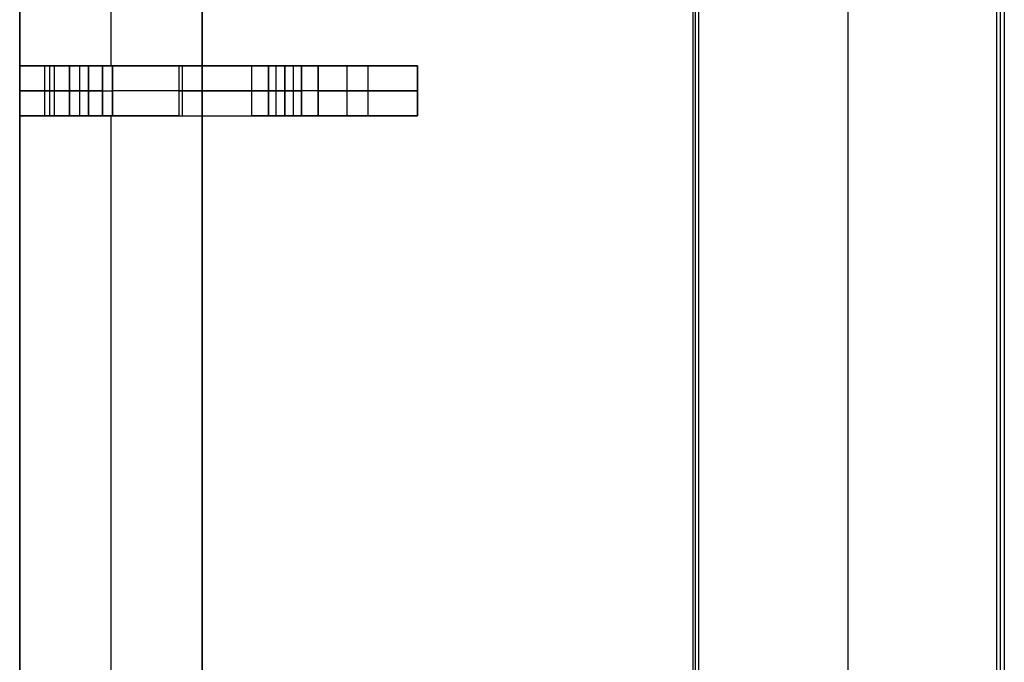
# Model space of a CAD drawing. Extents: x -64 to 57, y 4 to 161.
# Tile 263 of 342: x 12.72 to 15.69, y 133.37 to 135.31. Entities that reach past the tile are written whole.
import ezdxf

# ---------------------------------------------------------------- set-up
doc = ezdxf.new("R2010")
doc.units = 0
doc.layers.add('DEFAULT', color=7, linetype='CONTINUOUS')

msp = doc.modelspace()

# ---------------------------------------------------------------- linework, layer by layer
at = {"layer": 'DEFAULT', "color": 254}
for p, q in [((14.751, 154.8163, 38.7161), (14.751, 125.9942, 38.7161)), ((14.7595, 125.9857, 39.0411), (14.7595, 154.8078, 39.0411)), ((14.768, 154.7993, 39.3661), (14.768, 125.9772, 39.3661)), ((15.218, 154.7993, 39.3661), (15.218, 125.9816, 39.3661)), ((15.668, 126.4942, 39.3661), (15.668, 154.7993, 39.3661)), ((15.6791, 126.4942, 39.7911), (15.6791, 154.7882, 39.7911)), ((15.6903, 154.777, 40.2161), (15.6903, 126.4942, 40.2161)), ((13.271, 128.8919, 41.6166), (13.271, 150.7919, 41.6166)), ((13.271, 128.8919, 41.6166), (13.271, 150.7919, 41.6166)), ((13.271, 129.9569, 41.1166), (13.271, 149.7269, 41.1166)), ((13.271, 149.7269, 41.1166), (13.271, 129.9569, 41.1166)), ((12.721, 149.5169, 37.6366), (12.721, 130.1669, 37.6366)), ((12.721, 149.5169, 39.3766), (12.721, 130.1669, 39.3766)), ((12.721, 130.1669, 37.6366), (12.721, 149.5169, 37.6366)), ((12.721, 135.1669, 41.1166), (12.721, 135.5169, 41.1166)), ((12.721, 135.5169, 41.1166), (12.721, 135.1669, 41.1166)), ((12.996, 135.5169, 41.1166), (12.996, 135.1669, 41.1166)), ((12.721, 135.1669, 40.7397), (12.721, 135.0169, 40.7397)), ((12.721, 135.1669, 38.0166), (12.721, 135.0169, 38.0166)), ((12.9284, 135.1669, 38.0166), (12.721, 135.1669, 38.0166)), ((12.721, 135.0169, 38.5166), (12.721, 135.1669, 38.5166)), ((12.721, 135.1669, 38.5166), (12.871, 135.1669, 38.5166)), ((12.721, 135.0169, 39.3866), (12.721, 135.1669, 39.3866)), ((12.721, 135.1669, 39.3866), (12.901, 135.1669, 39.3866)), ((12.721, 135.1669, 38.5166), (12.721, 135.1669, 38.0166)), ((12.871, 135.1669, 38.5166), (12.721, 135.1669, 38.5166)), ((12.721, 135.1669, 39.3866), (12.901, 135.1669, 39.3866)), ((12.721, 135.1669, 40.0666), (12.721, 135.1669, 39.3866)), ((12.721, 135.1669, 41.1166), (12.721, 135.1669, 40.7397)), ((13.201, 135.1669, 41.1166), (12.721, 135.1669, 41.1166)), ((12.721, 135.1669, 38.0166), (12.9284, 135.1669, 38.0166)), ((12.721, 135.0169, 40.0666), (12.721, 135.1669, 40.0666)), ((12.721, 135.1669, 39.3866), (12.721, 135.1669, 40.0666)), ((12.721, 135.0169, 39.3866), (12.721, 135.1669, 39.3866)), ((12.721, 135.1669, 40.0666), (12.721, 135.0169, 40.0666)), ((12.721, 135.1669, 38.0166), (12.721, 135.1669, 38.5166)), ((12.721, 135.0169, 38.0166), (12.721, 135.1669, 38.0166)), ((12.721, 135.1669, 38.5166), (12.721, 135.0169, 38.5166)), ((12.721, 135.1669, 40.7397), (12.721, 135.1669, 41.1166)), ((12.721, 135.0169, 40.7397), (12.721, 135.1669, 40.7397)), ((12.721, 135.1669, 41.1166), (13.201, 135.1669, 41.1166)), ((12.796, 135.1669, 38.5166), (12.796, 135.0169, 38.5166)), ((12.811, 135.1669, 39.3866), (12.811, 135.0169, 39.3866)), ((12.8247, 135.1669, 38.0166), (12.8247, 135.0169, 38.0166)), ((12.871, 135.0169, 38.5166), (12.871, 135.1669, 38.5166)), ((12.871, 135.1669, 38.5166), (12.871, 135.0169, 38.5166)), ((12.901, 135.1669, 39.3866), (12.901, 135.0169, 39.3866)), ((12.901, 135.1669, 39.3866), (12.901, 135.0169, 39.3866)), ((12.9284, 135.1669, 38.0166), (12.9284, 135.0169, 38.0166)), ((12.9284, 135.0169, 38.0166), (12.9284, 135.1669, 38.0166)), ((12.9284, 135.1669, 38.0166), (13.0005, 135.1669, 37.9858)), ((12.971, 135.0169, 39.3166), (12.971, 135.1669, 39.3166)), ((12.971, 135.0169, 39.3166), (12.971, 135.1669, 39.3166)), ((12.971, 135.1669, 39.3166), (12.971, 135.1669, 38.6166)), ((12.971, 135.1669, 38.6166), (12.971, 135.0169, 38.6166)), ((12.971, 135.1669, 38.9666), (12.971, 135.0169, 38.9666)), ((12.971, 135.1669, 38.6166), (12.971, 135.0169, 38.6166)), ((12.971, 135.0169, 40.3166), (12.971, 135.1669, 40.3166)), ((12.971, 135.1669, 40.3366), (12.971, 135.0169, 40.3366)), ((12.971, 135.1669, 40.3166), (12.971, 135.1669, 40.3366)), ((12.971, 135.0169, 40.3266), (12.971, 135.1669, 40.3266)), ((12.971, 135.0169, 40.3366), (12.971, 135.1669, 40.3366)), ((12.971, 135.1669, 39.3166), (12.971, 135.1669, 38.6166)), ((12.971, 135.1669, 40.3366), (12.971, 135.1669, 40.3166)), ((12.971, 135.1669, 39.3166), (13.471, 135.1669, 39.3166)), ((12.971, 135.1669, 40.3166), (12.971, 135.0169, 40.3166)), ((13.0005, 135.0169, 37.9858), (13.0005, 135.1669, 37.9858)), ((13.0005, 135.1669, 37.9858), (13.0005, 135.0169, 37.9858)), ((13.4215, 135.1669, 37.5473), (13.0005, 135.1669, 37.9858)), ((13.0005, 135.1669, 37.9858), (13.4215, 135.1669, 37.5473)), ((13.201, 135.1669, 41.1166), (13.201, 135.0169, 41.1166)), ((13.201, 135.1669, 41.1166), (13.201, 135.0169, 41.1166)), ((13.211, 135.1669, 37.7666), (13.211, 135.0169, 37.7666)), ((13.321, 135.1669, 37.652), (13.321, 135.1669, 41.0057)), ((13.4215, 135.0169, 37.5473), (13.4215, 135.1669, 37.5473)), ((13.4215, 135.0169, 37.5473), (13.4215, 135.1669, 37.5473)), ((13.4215, 135.1669, 37.5473), (13.4936, 135.1669, 37.5166)), ((13.471, 135.0169, 39.2966), (13.471, 135.1669, 39.2966)), ((13.471, 135.1669, 39.2966), (13.471, 135.0169, 39.2966)), ((13.471, 135.1669, 39.3966), (13.471, 135.1669, 39.2966)), ((13.471, 135.0169, 39.3966), (13.471, 135.1669, 39.3966)), ((13.471, 135.1669, 39.3466), (13.471, 135.0169, 39.3466)), ((13.471, 135.1669, 39.3966), (13.471, 135.0169, 39.3966)), ((13.471, 135.0169, 39.8466), (13.471, 135.1669, 39.8466)), ((13.471, 135.1669, 39.8466), (13.471, 135.0169, 39.8466)), ((13.471, 135.1669, 39.9466), (13.471, 135.1669, 39.8466)), ((13.471, 135.0169, 39.9466), (13.471, 135.1669, 39.9466)), ((13.471, 135.1669, 39.8966), (13.471, 135.0169, 39.8966)), ((13.471, 135.1669, 39.9466), (13.471, 135.0169, 39.9466)), ((13.471, 135.1669, 39.8466), (13.471, 135.1669, 39.9466)), ((13.471, 135.1669, 39.2966), (13.471, 135.1669, 39.3966)), ((13.4936, 135.1669, 37.5166), (13.4936, 135.0169, 37.5166)), ((13.4936, 135.1669, 37.5166), (13.4936, 135.0169, 37.5166)), ((13.921, 135.1669, 37.5166), (13.4936, 135.1669, 37.5166)), ((13.4936, 135.1669, 37.5166), (13.921, 135.1669, 37.5166)), ((13.521, 135.0169, 39.2466), (13.521, 135.1669, 39.2466)), ((13.521, 135.1669, 39.2466), (13.571, 135.1669, 39.2466)), ((13.521, 135.1669, 39.2466), (13.521, 135.0169, 39.2466)), ((13.521, 135.0169, 39.4466), (13.521, 135.1669, 39.4466)), ((13.521, 135.1669, 39.4466), (13.521, 135.0169, 39.4466)), ((13.521, 135.1669, 39.7966), (13.521, 135.1669, 39.4466)), ((13.521, 135.0169, 39.7966), (13.521, 135.1669, 39.7966)), ((13.521, 135.1669, 39.6216), (13.521, 135.0169, 39.6216)), ((13.521, 135.1669, 39.7966), (13.521, 135.0169, 39.7966)), ((13.521, 135.0169, 39.9966), (13.521, 135.1669, 39.9966)), ((13.521, 135.1669, 39.9966), (13.521, 135.0169, 39.9966)), ((13.571, 135.1669, 39.9966), (13.521, 135.1669, 39.9966)), ((13.521, 135.0169, 40.3466), (13.521, 135.1669, 40.3466)), ((13.521, 135.1669, 40.3466), (13.521, 135.0169, 40.3466)), ((13.521, 135.1669, 40.4766), (13.521, 135.1669, 40.3466)), ((13.521, 135.0169, 40.4766), (13.521, 135.1669, 40.4766)), ((13.521, 135.1669, 40.4116), (13.521, 135.0169, 40.4116)), ((13.521, 135.1669, 40.3466), (13.521, 135.1669, 40.4766)), ((13.521, 135.1669, 39.9966), (13.571, 135.1669, 39.9966)), ((13.521, 135.1669, 39.4466), (13.521, 135.1669, 39.7966)), ((13.571, 135.1669, 39.2466), (13.521, 135.1669, 39.2466)), ((13.521, 135.0169, 40.4766), (13.521, 135.1669, 40.4766)), ((13.546, 135.1669, 39.2466), (13.546, 135.0169, 39.2466)), ((13.546, 135.1669, 39.9966), (13.546, 135.0169, 39.9966)), ((13.571, 135.0169, 37.8666), (13.571, 135.1669, 37.8666)), ((13.571, 135.1669, 37.8666), (13.571, 135.0169, 37.8666)), ((13.571, 135.1669, 39.2466), (13.571, 135.1669, 37.8666)), ((13.571, 135.0169, 39.2466), (13.571, 135.1669, 39.2466)), ((13.571, 135.1669, 38.5566), (13.571, 135.0169, 38.5566)), ((13.571, 135.1669, 39.2466), (13.571, 135.0169, 39.2466)), ((13.571, 135.0169, 39.9966), (13.571, 135.1669, 39.9966)), ((13.571, 135.0169, 40.2966), (13.571, 135.1669, 40.2966)), ((13.571, 135.1669, 39.9966), (13.571, 135.0169, 39.9966)), ((13.571, 135.1669, 40.2966), (13.571, 135.1669, 39.9966)), ((13.571, 135.1669, 40.1466), (13.571, 135.0169, 40.1466)), ((13.571, 135.1669, 40.2966), (13.571, 135.0169, 40.2966)), ((13.571, 135.1669, 39.9966), (13.571, 135.1669, 40.2966)), ((13.571, 135.1669, 37.8666), (13.571, 135.1669, 39.2466)), ((13.621, 135.0169, 37.8166), (13.621, 135.1669, 37.8166)), ((13.621, 135.1669, 37.8166), (13.921, 135.1669, 37.8166)), ((13.621, 135.1669, 37.8166), (13.621, 135.0169, 37.8166)), ((13.921, 135.1669, 37.8166), (13.621, 135.1669, 37.8166)), ((13.7073, 135.1669, 37.5166), (13.7073, 135.0169, 37.5166)), ((13.771, 135.1669, 37.8166), (13.771, 135.0169, 37.8166)), ((13.921, 135.0169, 37.5166), (13.921, 135.1669, 37.5166)), ((13.921, 135.0169, 37.8166), (13.921, 135.1669, 37.8166)), ((13.921, 135.1669, 37.5166), (13.921, 135.0169, 37.5166)), ((13.921, 135.1669, 37.8166), (13.921, 135.1669, 37.5166)), ((13.921, 135.1669, 37.6666), (13.921, 135.0169, 37.6666)), ((13.921, 135.1669, 37.8166), (13.921, 135.0169, 37.8166)), ((13.921, 135.1669, 37.5166), (13.921, 135.1669, 37.8166)), ((12.9284, 135.0919, 38.0166), (12.721, 135.0919, 38.0166)), ((12.721, 135.0919, 38.5166), (12.871, 135.0919, 38.5166)), ((12.721, 135.0919, 39.3866), (12.901, 135.0919, 39.3866)), ((12.971, 135.0919, 39.3166), (12.971, 135.0919, 38.6166)), ((12.971, 135.0919, 40.3166), (12.971, 135.0919, 40.3366)), ((13.4215, 135.0919, 37.5473), (13.0005, 135.0919, 37.9858)), ((13.471, 135.0919, 39.2966), (13.471, 135.0919, 39.3966)), ((13.471, 135.0919, 39.8466), (13.471, 135.0919, 39.9466)), ((13.921, 135.0919, 37.5166), (13.4936, 135.0919, 37.5166)), ((13.521, 135.0919, 39.2466), (13.571, 135.0919, 39.2466)), ((13.521, 135.0919, 39.7966), (13.521, 135.0919, 39.4466)), ((13.571, 135.0919, 39.9966), (13.521, 135.0919, 39.9966)), ((13.521, 135.0919, 40.4766), (13.521, 135.0919, 40.3466)), ((13.571, 135.0919, 39.2466), (13.571, 135.0919, 37.8666)), ((13.571, 135.0919, 39.9966), (13.571, 135.0919, 40.2966)), ((13.621, 135.0919, 37.8166), (13.921, 135.0919, 37.8166)), ((13.921, 135.0919, 37.5166), (13.921, 135.0919, 37.8166)), ((12.871, 135.0169, 38.5166), (12.721, 135.0169, 38.5166)), ((12.721, 135.0169, 38.5166), (12.721, 135.0169, 38.0166)), ((12.721, 135.0169, 38.0166), (12.9284, 135.0169, 38.0166)), ((13.201, 135.0169, 41.1166), (12.721, 135.0169, 41.1166)), ((12.721, 135.0169, 41.1166), (12.721, 135.0169, 40.7397)), ((12.721, 135.0169, 40.0666), (12.721, 135.0169, 39.3866)), ((12.721, 135.0169, 39.3866), (12.901, 135.0169, 39.3866)), ((12.721, 135.0169, 38.0166), (12.9284, 135.0169, 38.0166)), ((12.871, 135.0169, 38.5166), (12.721, 135.0169, 38.5166)), ((12.901, 135.0169, 39.3866), (12.721, 135.0169, 39.3866)), ((12.721, 135.0169, 40.0666), (12.721, 135.0169, 39.3866)), ((12.721, 135.0169, 38.5166), (12.721, 135.0169, 38.0166)), ((12.721, 135.0169, 41.1166), (12.721, 135.0169, 40.7397)), ((12.721, 132.6669, 41.1166), (12.721, 135.0169, 41.1166)), ((12.721, 135.0169, 41.1166), (12.721, 132.6669, 41.1166)), ((13.201, 135.0169, 41.1166), (12.721, 135.0169, 41.1166)), ((12.9284, 135.0169, 38.0166), (13.0005, 135.0169, 37.9858)), ((12.971, 135.0169, 38.6166), (12.971, 135.0169, 39.3166)), ((12.971, 135.0169, 40.3366), (12.971, 135.0169, 40.3166)), ((12.971, 135.0169, 40.3366), (12.971, 135.0169, 40.3166)), ((12.971, 135.0169, 39.3166), (12.971, 135.0169, 38.6166)), ((12.971, 135.0169, 39.3166), (13.471, 135.0169, 39.3166)), ((12.996, 135.0169, 41.1166), (12.996, 132.6669, 41.1166)), ((13.0005, 135.0169, 37.9858), (13.4215, 135.0169, 37.5473)), ((13.0005, 135.0169, 37.9858), (13.4215, 135.0169, 37.5473)), ((13.321, 135.0169, 37.652), (13.321, 135.0169, 41.0057)), ((13.4215, 135.0169, 37.5473), (13.4936, 135.0169, 37.5166)), ((13.471, 135.0169, 39.2966), (13.471, 135.0169, 39.3966)), ((13.471, 135.0169, 39.8466), (13.471, 135.0169, 39.9466)), ((13.471, 135.0169, 39.2966), (13.471, 135.0169, 39.3966)), ((13.471, 135.0169, 39.8466), (13.471, 135.0169, 39.9466)), ((13.4936, 135.0169, 37.5166), (13.921, 135.0169, 37.5166)), ((13.4936, 135.0169, 37.5166), (13.921, 135.0169, 37.5166)), ((13.571, 135.0169, 39.2466), (13.521, 135.0169, 39.2466)), ((13.521, 135.0169, 39.4466), (13.521, 135.0169, 39.7966)), ((13.521, 135.0169, 39.9966), (13.571, 135.0169, 39.9966)), ((13.571, 135.0169, 39.2466), (13.521, 135.0169, 39.2466)), ((13.521, 135.0169, 39.4466), (13.521, 135.0169, 39.7966)), ((13.521, 135.0169, 39.9966), (13.571, 135.0169, 39.9966)), ((13.521, 135.0169, 40.3466), (13.521, 135.0169, 40.4766)), ((13.521, 135.0169, 40.3466), (13.521, 135.0169, 40.4766)), ((13.571, 135.0169, 37.8666), (13.571, 135.0169, 39.2466)), ((13.571, 135.0169, 39.9966), (13.571, 135.0169, 40.2966)), ((13.571, 135.0169, 37.8666), (13.571, 135.0169, 39.2466)), ((13.571, 135.0169, 39.9966), (13.571, 135.0169, 40.2966)), ((13.921, 135.0169, 37.8166), (13.621, 135.0169, 37.8166)), ((13.921, 135.0169, 37.8166), (13.621, 135.0169, 37.8166)), ((13.921, 135.0169, 37.5166), (13.921, 135.0169, 37.8166)), ((13.921, 135.0169, 37.5166), (13.921, 135.0169, 37.8166))]:
    msp.add_line(p, q, dxfattribs=at)
at = {"layer": 'DEFAULT', "color": 254, "extrusion": (-1.19249e-08, 1, -9.86076e-32)}
for centre, radius, start, end in [((-12.521, 40.3366, 135.1669), 0.45, 116.3878, 180), ((-12.721, 40.3166, 135.1669), 0.25, 180, 270), ((-12.871, 38.6166, 135.1669), 0.1, 180, 270), ((-12.901, 39.3166, 135.1669), 0.07, 90, 180), ((-12.9284, 37.9166, 135.1669), 0.1, 90, 136.1691), ((-12.721, 40.4766, 135.1669), 0.8, 126.8699, 180), ((-13.4936, 37.6166, 135.1669), 0.1, 270, 316.1691), ((-13.521, 39.2966, 135.1669), 0.05, 270, 360), ((-13.521, 39.3966, 135.1669), 0.05, 360, 90), ((-13.521, 39.8466, 135.1669), 0.05, 270, 360), ((-13.521, 39.9466, 135.1669), 0.05, 360, 90), ((-13.571, 40.3466, 135.1669), 0.05, 270, 360), ((-13.621, 37.8666, 135.1669), 0.05, 270, 360), ((-12.521, 40.3366, 135.0169), 0.45, 116.3878, 180), ((-12.721, 40.3166, 135.0169), 0.25, 180, 270), ((-12.871, 38.6166, 135.0169), 0.1, 180, 270), ((-12.901, 39.3166, 135.0169), 0.07, 90, 180), ((-12.9284, 37.9166, 135.0169), 0.1, 90, 136.1691), ((-12.721, 40.4766, 135.0169), 0.8, 126.8699, 180), ((-13.4936, 37.6166, 135.0169), 0.1, 270, 316.1691), ((-13.521, 39.2966, 135.0169), 0.05, 270, 360), ((-13.521, 39.3966, 135.0169), 0.05, 360, 90), ((-13.521, 39.8466, 135.0169), 0.05, 270, 360), ((-13.521, 39.9466, 135.0169), 0.05, 360, 90), ((-13.571, 40.3466, 135.0169), 0.05, 270, 360), ((-13.621, 37.8666, 135.0169), 0.05, 270, 360)]:
    msp.add_arc(centre, radius, start, end, dxfattribs=at)
at = {"layer": 'DEFAULT', "color": 254, "extrusion": (-1.19252e-08, 1, 3.16624e-13)}
msp.add_arc((-12.721, 40.3166, 135.1669), 0.25, 180, 270, dxfattribs=at)
at = {"layer": 'DEFAULT', "color": 254, "extrusion": (-1.19251e-08, 1, -1.54267e-13)}
msp.add_arc((-12.521, 40.3366, 135.1669), 0.45, 116.3878, 180, dxfattribs=at)
at = {"layer": 'DEFAULT', "color": 254, "extrusion": (-1.19255e-08, 1, 6.31283e-13)}
msp.add_arc((-12.871, 38.6166, 135.1669), 0.1, 180, 270, dxfattribs=at)
at = {"layer": 'DEFAULT', "color": 254, "extrusion": (-1.19252e-08, 1, -2.68944e-13)}
for centre in [(-12.901, 39.3166, 135.1669), (-12.901, 39.3166, 135.0169)]:
    msp.add_arc(centre, 0.07, 90, 180, dxfattribs=at)
at = {"layer": 'DEFAULT', "color": 254, "extrusion": (-1.19247e-08, 1, 1.04321e-13)}
for centre in [(-12.721, 40.4766, 135.1669), (-12.721, 40.4766, 135.0169)]:
    msp.add_arc(centre, 0.8, 126.8699, 180, dxfattribs=at)
at = {"layer": 'DEFAULT', "color": 254, "extrusion": (-1.19246e-08, 1, -5.40067e-13)}
for centre in [(-13.521, 39.9466, 135.1669), (-13.521, 39.3966, 135.1669), (-13.521, 39.3966, 135.0169), (-13.521, 39.9466, 135.0169)]:
    msp.add_arc(centre, 0.05, 360, 90, dxfattribs=at)
at = {"layer": 'DEFAULT', "color": 254, "extrusion": (-1.19246e-08, 1, 5.39024e-13)}
for centre in [(-13.521, 39.8466, 135.1669), (-13.521, 39.2966, 135.1669), (-13.621, 37.8666, 135.1669), (-13.521, 39.2966, 135.0169), (-13.521, 39.8466, 135.0169)]:
    msp.add_arc(centre, 0.05, 270, 360, dxfattribs=at)
at = {"layer": 'DEFAULT', "color": 254, "extrusion": (-1.19237e-08, 1, 9.40968e-13)}
msp.add_arc((-13.571, 40.3466, 135.1669), 0.05, 270, 360, dxfattribs=at)
at = {"layer": 'DEFAULT', "color": 254, "extrusion": (-1.19249e-08, 1, 0)}
for centre, radius, start, end in [((-12.521, 40.3366, 135.0919), 0.45, 116.3878, 180), ((-12.721, 40.3166, 135.0919), 0.25, 180, 270), ((-12.871, 38.6166, 135.0919), 0.1, 180, 270), ((-12.901, 39.3166, 135.0919), 0.07, 90, 180), ((-12.9284, 37.9166, 135.0919), 0.1, 90, 136.1691), ((-12.721, 40.4766, 135.0919), 0.8, 126.8699, 180), ((-13.4936, 37.6166, 135.0919), 0.1, 270, 316.1691), ((-13.521, 39.2966, 135.0919), 0.05, 270, 360), ((-13.521, 39.3966, 135.0919), 0.05, 360, 90), ((-13.521, 39.8466, 135.0919), 0.05, 270, 360), ((-13.521, 39.9466, 135.0919), 0.05, 360, 90), ((-13.571, 40.3466, 135.0919), 0.05, 270, 360), ((-13.621, 37.8666, 135.0919), 0.05, 270, 360)]:
    msp.add_arc(centre, radius, start, end, dxfattribs=at)
at = {"layer": 'DEFAULT', "color": 254, "extrusion": (-1.19249e-08, 1, 7.49279e-15)}
msp.add_arc((-12.521, 40.3366, 135.0169), 0.45, 116.3878, 180, dxfattribs=at)
at = {"layer": 'DEFAULT', "color": 254, "extrusion": (-1.19248e-08, 1, -1.51915e-13)}
msp.add_arc((-12.721, 40.3166, 135.0169), 0.25, 180, 270, dxfattribs=at)
at = {"layer": 'DEFAULT', "color": 254, "extrusion": (-1.19248e-08, 1, -5.48777e-14)}
msp.add_arc((-12.871, 38.6166, 135.0169), 0.1, 180, 270, dxfattribs=at)
at = {"layer": 'DEFAULT', "color": 254, "extrusion": (-1.1925e-08, 1, -4.31354e-13)}
msp.add_arc((-13.571, 40.3466, 135.0169), 0.05, 270, 360, dxfattribs=at)
at = {"layer": 'DEFAULT', "color": 254, "extrusion": (-1.1926e-08, 1, -8.33297e-13)}
msp.add_arc((-13.621, 37.8666, 135.0169), 0.05, 270, 360, dxfattribs=at)

doc.saveas('drawing.dxf')
